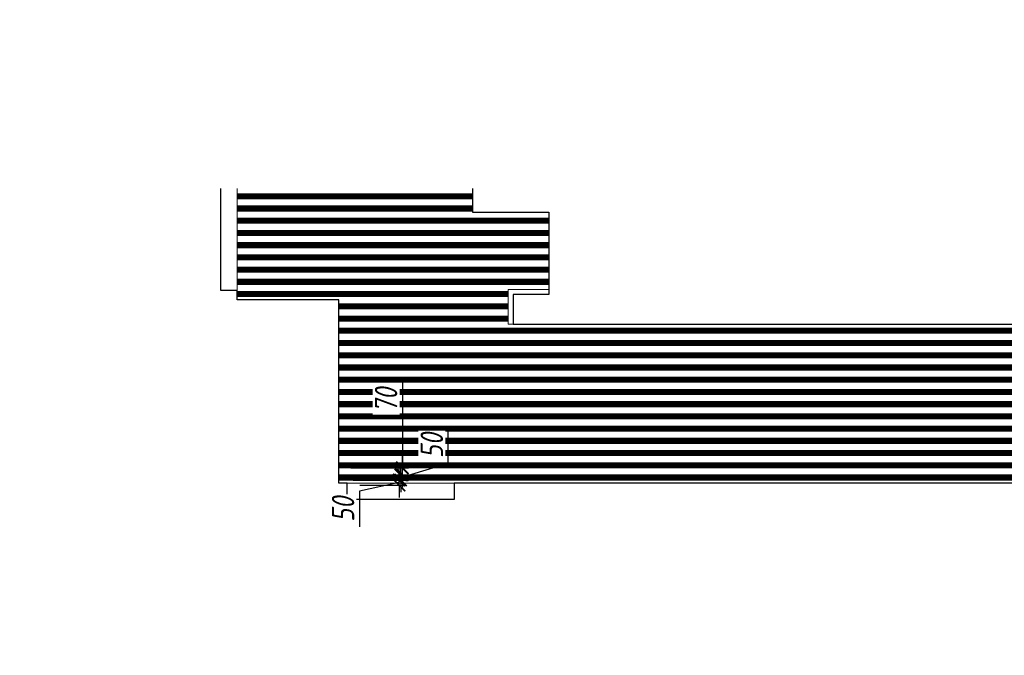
# Model space of a CAD drawing. Header units: millimetres. Extents: x -542966 to 178656, y -69521 to 267189.
# Tile 344 of 388: x -125185 to -115522, y 242866 to 249105. Entities that reach past the tile are written whole.
import ezdxf
from ezdxf import colors
from ezdxf.entities.mleader import LeaderData, LeaderLine
from ezdxf.math import Vec2, Vec3

# ---------------------------------------------------------------- set-up
doc = ezdxf.new("R2010")
doc.units = ezdxf.units.MM
doc.linetypes.add('DASHDOT', pattern=[25.4, 12.7, -6.35, 0, -6.35])
doc.layers.get('Defpoints').update_dxf_attribs({"color": 31})
for name, color, linetype, lineweight in [('dim_pot', 183, 'Continuous', 9), ('dim_razv', 93, 'DASHDOT', 9), ('pot', 183, 'Continuous', 15), ('pot sh', 183, 'Continuous', 15)]:
    doc.layers.add(name, color=color, linetype=linetype, lineweight=lineweight)
doc.layers.add('pol', color=7, linetype='Continuous', lineweight=15, true_color=0x738991)
doc.styles.add('fl_iso paper', font='isocpeur.ttf', dxfattribs={"width": 0.8, "oblique": 10})
doc.styles.add('In tre', font='isocpeur.ttf', dxfattribs={"width": 0.8, "oblique": 10})
doc.dimstyles.new('In tre 1_75', dxfattribs={"dimtxt": 220, "dimasz": 120, "dimexe": 60, "dimexo": 10, "dimgap": 50, "dimtad": 1, "dimdec": 0, "dimrnd": 5, "dimzin": 0, "dimdsep": 46, "dimtxsty": 'fl_iso paper', "dimblk": 'ARCHTICK', "dimcen": 0, "dimdle": 60, "dimadec": 0, "dimazin": 0, "dimtfac": 1, "dimtdec": 0, "dimtofl": 0, "dimtmove": 1, "dimatfit": 1, "dimfxl": 1, "dimtfill": 1, "dimtolj": 1, "dimtzin": 0, "dimarcsym": 1})
pattern_1 = [(225, (-169918.5474, 225997.061), (4.49012806, -4.49012806), [])]
pattern_2 = [(225, (-169918.5474, 226357.061), (4.49012806, -4.49012806), [])]
pattern_3 = [(225, (-169918.5474, 226717.061), (4.49012806, -4.49012806), [])]
pattern_4 = [(225, (-218285.125, 217221.45), (4.49012806, -4.49012806), [])]
pattern_5 = [(225, (-219935.125, 217221.45), (4.49012806, -4.49012806), [])]
pattern_6 = [(225, (-219935.125, 217581.45), (4.49012806, -4.49012806), [])]

# ---------------------------------------------------------------- blocks, each defined once
blk = doc.blocks.new('_ArchTick')
at = {"color": 0, "linetype": 'ByBlock', "lineweight": 9, "const_width": 0.15}
blk.add_lwpolyline([(-0.5, -0.5), (0.5, 0.5)], dxfattribs=at)
blk = doc.blocks.new('*D12188')
at = {"layer": 'Defpoints', "color": 0, "transparency": 16777216}
for p in [(-121923, 244586.4), (-121461.4, 244586.4), (-121856.8, 244536.4)]:
    blk.add_point(p, dxfattribs=at)
at = {"layer": 'dim_pot', "color": 0, "lineweight": -2, "transparency": 16777216}
for p, q in [((-121461.4, 244586.4), (-121461.4, 244706.4)), ((-121913, 244586.4), (-121401.4, 244586.4)), ((-121461.4, 244536.4), (-121461.4, 244586.4)), ((-121461.4, 244561.4), (-121851.8, 244475.8)), ((-121846.8, 244536.4), (-121401.4, 244536.4)), ((-121461.4, 244536.4), (-121461.4, 244416.4)), ((-121851.8, 244475.8), (-121851.8, 244125.8))]:
    blk.add_line(p, q, dxfattribs=at)
at = {"layer": 'dim_pot', "color": 0, "lineweight": -2, "transparency": 16777216, "xscale": 120, "yscale": 120, "zscale": 120}
for p, rotation in [((-121461.4, 244586.4), 270), ((-121461.4, 244536.4), 90)]:
    blk.add_blockref('_ArchTick', p, dxfattribs=dict(at, rotation=rotation))
at = {"layer": 'dim_pot', "color": 0, "transparency": 16777216, "insert": (-122011.8, 244300.8), "char_height": 220, "attachment_point": 5, "rotation": 90, "style": 'fl_iso paper', "bg_fill": 3, "box_fill_scale": 1.1, "bg_fill_color": 256, "bg_fill_true_color": 13158600, "bg_fill_transparency": 0}
blk.add_mtext('\\A1;50', dxfattribs=at)
blk = doc.blocks.new('*D12189')
at = {"layer": 'Defpoints', "color": 0, "transparency": 16777216}
for p in [(-121923.8, 244636.4), (-121923, 244586.4), (-121445.8, 244636.4)]:
    blk.add_point(p, dxfattribs=at)
at = {"layer": 'dim_pot', "color": 0, "lineweight": -2, "transparency": 16777216}
for p, q in [((-120980.8, 244750.9), (-120980.8, 245100.9)), ((-121445.8, 244636.4), (-121445.8, 244756.4)), ((-121445.8, 244611.4), (-120980.8, 244750.9)), ((-121913.8, 244636.4), (-121385.8, 244636.4)), ((-121913, 244586.4), (-121385.8, 244586.4)), ((-121445.8, 244586.4), (-121445.8, 244636.4)), ((-121445.8, 244586.4), (-121445.8, 244466.4))]:
    blk.add_line(p, q, dxfattribs=at)
at = {"layer": 'dim_pot', "color": 0, "lineweight": -2, "transparency": 16777216, "xscale": 120, "yscale": 120, "zscale": 120}
for p, rotation in [((-121445.8, 244636.4), 270), ((-121445.8, 244586.4), 90)]:
    blk.add_blockref('_ArchTick', p, dxfattribs=dict(at, rotation=rotation))
at = {"layer": 'dim_pot', "color": 0, "transparency": 16777216, "insert": (-121140.8, 244925.9), "char_height": 220, "attachment_point": 5, "rotation": 90, "style": 'fl_iso paper', "bg_fill": 3, "box_fill_scale": 1.1, "bg_fill_color": 256, "bg_fill_true_color": 13158600, "bg_fill_transparency": 0}
blk.add_mtext('\\A1;50', dxfattribs=at)
blk = doc.blocks.new('*D12190')
at = {"layer": 'Defpoints', "color": 0, "transparency": 16777216}
for p in [(-121945.5, 244706.4), (-121429.4, 244706.4), (-121923.8, 244636.4)]:
    blk.add_point(p, dxfattribs=at)
at = {"layer": 'dim_pot', "color": 0, "lineweight": -2, "transparency": 16777216}
for p, q in [((-121429.4, 245548.2), (-121429.4, 244706.4)), ((-121429.4, 244706.4), (-121429.4, 244826.4)), ((-121935.5, 244706.4), (-121369.4, 244706.4)), ((-121429.4, 244636.4), (-121429.4, 244706.4)), ((-121913.8, 244636.4), (-121369.4, 244636.4)), ((-121429.4, 244636.4), (-121429.4, 244516.4))]:
    blk.add_line(p, q, dxfattribs=at)
at = {"layer": 'dim_pot', "color": 0, "lineweight": -2, "transparency": 16777216, "xscale": 120, "yscale": 120, "zscale": 120}
for p, rotation in [((-121429.4, 244706.4), 270), ((-121429.4, 244636.4), 90)]:
    blk.add_blockref('_ArchTick', p, dxfattribs=dict(at, rotation=rotation))
at = {"layer": 'dim_pot', "color": 0, "transparency": 16777216, "insert": (-121589.4, 245373.2), "char_height": 220, "attachment_point": 5, "rotation": 90, "style": 'fl_iso paper', "bg_fill": 3, "box_fill_scale": 1.1, "bg_fill_color": 256, "bg_fill_true_color": 13158600, "bg_fill_transparency": 0}
blk.add_mtext('\\A1;70', dxfattribs=at)

msp = doc.modelspace()

# ---------------------------------------------------------------- hatches: boundary and pattern name
at = {"layer": 'pot sh', "linetype": 'ByBlock', "lineweight": 0, "true_color": 0x91caaf}
h = msp.add_hatch(dxfattribs=at)
h.set_pattern_fill('ANSI31', color=253, scale=2, angle=180)
h.set_pattern_definition(pattern_6)
h.paths.add_polyline_path([(-120742, 247876.4), (-123052, 247876.4), (-123052, 247826.4), (-120742, 247826.4)])
h = msp.add_hatch(dxfattribs=at)
h.set_pattern_fill('ANSI31', color=253, scale=2, angle=180)
h.set_pattern_definition(pattern_6)
h.paths.add_polyline_path([(-120742, 247756.4), (-123052, 247756.4), (-123052, 247706.4), (-120742, 247706.4)])
h = msp.add_hatch(dxfattribs=at)
h.set_pattern_fill('ANSI31', color=253, scale=2, angle=180)
h.set_pattern_definition(pattern_6)
h.paths.add_polyline_path([(-120742, 247636.4), (-123052, 247636.4), (-123052, 247586.4), (-120742, 247586.4)])
h = msp.add_hatch(dxfattribs=at)
h.set_pattern_fill('ANSI31', color=253, scale=2, angle=180)
h.set_pattern_definition(pattern_5)
h.paths.add_polyline_path([(-120742, 247516.4), (-123052, 247516.4), (-123052, 247466.4), (-120742, 247466.4)])
h = msp.add_hatch(dxfattribs=at)
h.set_pattern_fill('ANSI31', color=253, scale=2, angle=180)
h.set_pattern_definition(pattern_5)
h.paths.add_polyline_path([(-120742, 247396.4), (-123052, 247396.4), (-123052, 247346.4), (-120742, 247346.4)])
h = msp.add_hatch(dxfattribs=at)
h.set_pattern_fill('ANSI31', color=253, scale=2, angle=180)
h.set_pattern_definition(pattern_5)
h.paths.add_polyline_path([(-120742, 247276.4), (-123052, 247276.4), (-123052, 247226.4), (-120742, 247226.4)])
h = msp.add_hatch(dxfattribs=at)
h.set_pattern_fill('ANSI31', color=253, scale=2, angle=180)
h.set_pattern_definition([(225, (-218285.125, 217821.45), (4.49012806, -4.49012806), [])])
h.paths.add_polyline_path([(-119992, 247156.4), (-123052, 247156.4), (-123052, 247106.4), (-119992, 247106.4)])
h = msp.add_hatch(dxfattribs=at)
h.set_pattern_fill('ANSI31', color=253, scale=2, angle=180)
h.set_pattern_definition([(225, (-218285.125, 217701.45), (4.49012806, -4.49012806), [])])
h.paths.add_polyline_path([(-119992, 247036.4), (-123052, 247036.4), (-123052, 246986.4), (-119992, 246986.4)])
h = msp.add_hatch(dxfattribs=at)
h.set_pattern_fill('ANSI31', color=253, scale=2, angle=180)
h.set_pattern_definition([(225, (-218285.125, 217581.45), (4.49012806, -4.49012806), [])])
h.paths.add_polyline_path([(-119992, 246916.4), (-123052, 246916.4), (-123052, 246866.4), (-119992, 246866.4)])
h = msp.add_hatch(dxfattribs=at)
h.set_pattern_fill('ANSI31', color=253, scale=2, angle=180)
h.set_pattern_definition([(225, (-218285.125, 217461.45), (4.49012806, -4.49012806), [])])
h.paths.add_polyline_path([(-119992, 246796.4), (-123052, 246796.4), (-123052, 246746.4), (-119992, 246746.4)])
h = msp.add_hatch(dxfattribs=at)
h.set_pattern_fill('ANSI31', color=253, scale=2, angle=180)
h.set_pattern_definition([(225, (-218285.125, 217341.45), (4.49012806, -4.49012806), [])])
h.paths.add_polyline_path([(-119992, 246676.4), (-123052, 246676.4), (-123052, 246626.4), (-119992, 246626.4)])
h = msp.add_hatch(dxfattribs=at)
h.set_pattern_fill('ANSI31', color=253, scale=2, angle=180)
h.set_pattern_definition(pattern_4)
h.paths.add_polyline_path([(-119992, 246556.4), (-123052, 246556.4), (-123052, 246506.4), (-119992, 246506.4)])
h = msp.add_hatch(dxfattribs=at)
h.set_pattern_fill('ANSI31', color=253, scale=2, angle=180)
h.set_pattern_definition(pattern_4)
h.paths.add_polyline_path([(-120392, 246436.4), (-123052, 246436.4), (-123052, 246386.4), (-120392, 246386.4)])
h = msp.add_hatch(dxfattribs=at)
h.set_pattern_fill('ANSI31', color=253, scale=2, angle=180)
h.set_pattern_definition(pattern_4)
h.paths.add_polyline_path([(-120392, 246316.4), (-122052, 246316.4), (-122052, 246266.4), (-120392, 246266.4)])
h = msp.add_hatch(dxfattribs=at)
h.set_pattern_fill('ANSI31', color=253, scale=2, angle=180)
h.set_pattern_definition(pattern_4)
h.paths.add_polyline_path([(-120392, 246196.4), (-122052, 246196.4), (-122052, 246146.4), (-120392, 246146.4)])
h = msp.add_hatch(dxfattribs=at)
h.set_pattern_fill('ANSI31', color=253, scale=2, angle=180)
h.set_pattern_definition([(225, (-169918.5474, 226957.061), (4.49012806, -4.49012806), [])])
h.paths.add_polyline_path([(-122052, 246026.4), (-98392, 246026.4), (-98392, 246076.4), (-122052, 246076.4)])
h = msp.add_hatch(dxfattribs=at)
h.set_pattern_fill('ANSI31', color=253, scale=2, angle=180)
h.set_pattern_definition([(225, (-169918.5474, 227077.061), (4.49012806, -4.49012806), [])])
h.paths.add_polyline_path([(-122052, 245906.4), (-98392, 245906.4), (-98392, 245956.4), (-122052, 245956.4)])
h = msp.add_hatch(dxfattribs=at)
h.set_pattern_fill('ANSI31', color=253, scale=2, angle=180)
h.set_pattern_definition(pattern_3)
h.paths.add_polyline_path([(-122052, 245786.4), (-98392, 245786.4), (-98392, 245836.4), (-122052, 245836.4)])
h = msp.add_hatch(dxfattribs=at)
h.set_pattern_fill('ANSI31', color=253, scale=2, angle=180)
h.set_pattern_definition([(225, (-169918.5474, 226597.061), (4.49012806, -4.49012806), [])])
h.paths.add_polyline_path([(-122052, 245666.4), (-98392, 245666.4), (-98392, 245716.4), (-122052, 245716.4)])
h = msp.add_hatch(dxfattribs=at)
h.set_pattern_fill('ANSI31', color=253, scale=2, angle=180)
h.set_pattern_definition(pattern_3)
h.paths.add_polyline_path([(-122052, 245546.4), (-98392, 245546.4), (-98392, 245596.4), (-122052, 245596.4)])
h = msp.add_hatch(dxfattribs=at)
h.set_pattern_fill('ANSI31', color=253, scale=2, angle=180)
h.set_pattern_definition(pattern_2)
h.paths.add_polyline_path([(-122052, 245426.4), (-98392, 245426.4), (-98392, 245476.4), (-122052, 245476.4)])
h = msp.add_hatch(dxfattribs=at)
h.set_pattern_fill('ANSI31', color=253, scale=2, angle=180)
h.set_pattern_definition([(225, (-169918.5474, 226237.061), (4.49012806, -4.49012806), [])])
h.paths.add_polyline_path([(-122052, 245306.4), (-98392, 245306.4), (-98392, 245356.4), (-122052, 245356.4)])
h = msp.add_hatch(dxfattribs=at)
h.set_pattern_fill('ANSI31', color=253, scale=2, angle=180)
h.set_pattern_definition(pattern_2)
h.paths.add_polyline_path([(-122052, 245186.4), (-98392, 245186.4), (-98392, 245236.4), (-122052, 245236.4)])
h = msp.add_hatch(dxfattribs=at)
h.set_pattern_fill('ANSI31', color=253, scale=2, angle=180)
h.set_pattern_definition(pattern_1)
h.paths.add_polyline_path([(-122052, 245066.4), (-98392, 245066.4), (-98392, 245116.4), (-122052, 245116.4)])
h = msp.add_hatch(dxfattribs=at)
h.set_pattern_fill('ANSI31', color=253, scale=2, angle=180)
h.set_pattern_definition([(225, (-169918.5474, 226117.061), (4.49012806, -4.49012806), [])])
h.paths.add_polyline_path([(-122052, 244946.4), (-98392, 244946.4), (-98392, 244996.4), (-122052, 244996.4)])
h = msp.add_hatch(dxfattribs=at)
h.set_pattern_fill('ANSI31', color=253, scale=2, angle=180)
h.set_pattern_definition([(225, (-169918.5474, 225757.061), (4.49012806, -4.49012806), [])])
h.paths.add_polyline_path([(-122052, 244826.4), (-98392, 244826.4), (-98392, 244876.4), (-122052, 244876.4)])
h = msp.add_hatch(dxfattribs=at)
h.set_pattern_fill('ANSI31', color=253, scale=2, angle=180)
h.set_pattern_definition([(225, (-169918.5474, 225877.061), (4.49012806, -4.49012806), [])])
h.paths.add_polyline_path([(-122052, 244706.4), (-98392, 244706.4), (-98392, 244756.4), (-122052, 244756.4)])
h = msp.add_hatch(dxfattribs=at)
h.set_pattern_fill('ANSI31', color=253, scale=2, angle=180)
h.set_pattern_definition(pattern_1)
h.paths.add_polyline_path([(-122052, 244586.4), (-98392, 244586.4), (-98392, 244636.4), (-122052, 244636.4)])

# ---------------------------------------------------------------- linework, layer by layer
at = {"layer": 'Defpoints'}
msp.add_lwpolyline([(-115272, 244556.4), (-120922, 244556.4), (-120922, 244396.3), (-121972, 244396.6), (-121972, 244556.4), (-122052, 244556.4), (-122052, 246356.4), (-123052, 246356.4), (-123052, 246446.4), (-123211.9, 246446.4), (-123212, 247496.4), (-123052, 247496.4), (-123052, 247916.4), (-122972, 247916.4), (-122972, 248076.4), (-121922, 248076.4), (-121922, 247916.4), (-120742, 247916.4), (-120742, 247216.4), (-119992, 247216.4), (-119992, 246406.4), (-120342, 246406.4), (-120342, 246116.4), (-114672, 246116.4)], dxfattribs=at)
at = {"layer": 'pot'}
msp.add_lwpolyline([(-122052, 244556.4), (-122052, 246356.4), (-123052, 246356.4), (-123052, 247916.4), (-120742, 247916.4), (-120742, 247216.4), (-119992, 247216.4), (-119992, 246456.4), (-120392, 246456.4), (-120392, 246116.4), (-100052, 246116.4), (-100052, 247916.4), (-97312, 247916.3), (-97312, 246356.4), (-98392, 246356.5), (-98392, 244556.4)], close=True, dxfattribs=at)
at = {"layer": 'pot sh'}
for points in [[(-120742, 247876.4), (-123052, 247876.4), (-123052, 247826.4), (-120742, 247826.4)], [(-120742, 247756.4), (-123052, 247756.4), (-123052, 247706.4), (-120742, 247706.4)], [(-120742, 247636.4), (-123052, 247636.4), (-123052, 247586.4), (-120742, 247586.4)], [(-120742, 247516.4), (-123052, 247516.4), (-123052, 247466.4), (-120742, 247466.4)], [(-120742, 247396.4), (-123052, 247396.4), (-123052, 247346.4), (-120742, 247346.4)], [(-120742, 247276.4), (-123052, 247276.4), (-123052, 247226.4), (-120742, 247226.4)], [(-119992, 247156.4), (-123052, 247156.4), (-123052, 247106.4), (-119992, 247106.4)], [(-119992, 247036.4), (-123052, 247036.4), (-123052, 246986.4), (-119992, 246986.4)], [(-119992, 246916.4), (-123052, 246916.4), (-123052, 246866.4), (-119992, 246866.4)], [(-119992, 246796.4), (-123052, 246796.4), (-123052, 246746.4), (-119992, 246746.4)], [(-119992, 246676.4), (-123052, 246676.4), (-123052, 246626.4), (-119992, 246626.4)], [(-119992, 246556.4), (-123052, 246556.4), (-123052, 246506.4), (-119992, 246506.4)], [(-120392, 246436.4), (-123052, 246436.4), (-123052, 246386.4), (-120392, 246386.4)], [(-120392, 246316.4), (-122052, 246316.4), (-122052, 246266.4), (-120392, 246266.4)], [(-120392, 246196.4), (-122052, 246196.4), (-122052, 246146.4), (-120392, 246146.4)], [(-122052, 246026.4), (-98392, 246026.4), (-98392, 246076.4), (-122052, 246076.4)], [(-122052, 245906.4), (-98392, 245906.4), (-98392, 245956.4), (-122052, 245956.4)], [(-122052, 245786.4), (-98392, 245786.4), (-98392, 245836.4), (-122052, 245836.4)], [(-122052, 245666.4), (-98392, 245666.4), (-98392, 245716.4), (-122052, 245716.4)], [(-122052, 245546.4), (-98392, 245546.4), (-98392, 245596.4), (-122052, 245596.4)], [(-122052, 245426.4), (-98392, 245426.4), (-98392, 245476.4), (-122052, 245476.4)], [(-122052, 245306.4), (-98392, 245306.4), (-98392, 245356.4), (-122052, 245356.4)], [(-122052, 245186.4), (-98392, 245186.4), (-98392, 245236.4), (-122052, 245236.4)], [(-122052, 245066.4), (-98392, 245066.4), (-98392, 245116.4), (-122052, 245116.4)], [(-122052, 244946.4), (-98392, 244946.4), (-98392, 244996.4), (-122052, 244996.4)], [(-122052, 244826.4), (-98392, 244826.4), (-98392, 244876.4), (-122052, 244876.4)], [(-122052, 244706.4), (-98392, 244706.4), (-98392, 244756.4), (-122052, 244756.4)], [(-122052, 244586.4), (-98392, 244586.4), (-98392, 244636.4), (-122052, 244636.4)]]:
    msp.add_lwpolyline(points, close=True, dxfattribs=at)

# ---------------------------------------------------------------- leaders
at = {"layer": 'dim_razv', "color": 0, "linetype": 'ByBlock'}
ml = msp.add_multileader_mtext('Standard', dxfattribs=at)
ml.set_content('Плитка керамогранитная, настенная', style='In tre')
ml.set_leader_properties()
ml.build(insert=Vec2(0, 0))
ml.multileader.update_dxf_attribs({"text_left_attachment_type": 6, "text_right_attachment_type": 6, "dogleg_length": 1, "arrow_head_size": 0, "scale": 50})
ctx = ml.context
ctx.base_point, ctx.scale, ctx.char_height, ctx.arrow_head_size, ctx.landing_gap_size, ctx.plane_origin = Vec3(-169185.4, 243544), 50, 200, 0, 4.5, Vec3(-167224, 244902.5)
ctx.left_attachment, ctx.right_attachment = 6, 6
notes = []
notes.append((ctx, [(1, (1, 1, 0), (-169235.4, 243544), (1, 0), 50, [(1, [(-172510.6, 242153.2)], 0, [])])]))
ctx.mtext.insert, ctx.mtext.width, ctx.mtext.defined_height, ctx.mtext.flow_direction = Vec3(-169180.9, 243784), 2725.292, 456.6, 5
ctx.mtext.has_bg_fill, ctx.mtext.bg_color, ctx.mtext.bg_scale_factor, ctx.mtext.bg_transparency, ctx.mtext.use_window_bg_color = 1, -1027028792, 1.5, 0, 1
for ctx, leaders in notes:
    for number, flags, end, landing, length, lines in leaders:
        leader = LeaderData()
        leader.index, (leader.has_last_leader_line, leader.has_dogleg_vector, leader.attachment_direction) = number, flags
        leader.last_leader_point, leader.dogleg_vector, leader.dogleg_length = Vec3(end), Vec3(landing), length
        for number, points, colour, breaks in lines:
            line = LeaderLine()
            line.index, line.vertices, line.color, line.breaks = number, Vec3.list(points), colors.encode_raw_color(colour), breaks
            leader.lines.append(line)
        ctx.leaders.append(leader)

# ---------------------------------------------------------------- next in the draw order: dimensions: what is measured, and where the dimension line sits
at = {"layer": 'dim_pot'}
dim = msp.add_linear_dim(base=(-121461.4, 244586.4), p1=(-121856.8, 244536.4), p2=(-121923, 244586.4), angle=90, dimstyle='In tre 1_75', dxfattribs=at)
dim.commit()
dim.dimension.update_dxf_attribs({"geometry": '*D12188', "text_midpoint": (-121851.8, 244425.8), "dimtype": 160})

# ---------------------------------------------------------------- next in the draw order: leaders
at = {"layer": 'dim_razv', "color": 0, "linetype": 'ByBlock'}
ml = msp.add_multileader_mtext('Standard', dxfattribs=at)
ml.set_content('Вертикально расположенная бегущая строка (время/дата/t%%D/этаж)', style='In tre')
ml.set_leader_properties()
ml.build(insert=Vec2(0, 0))
ml.multileader.update_dxf_attribs({"text_left_attachment_type": 6, "text_right_attachment_type": 6, "dogleg_length": 1, "arrow_head_size": 0, "scale": 50})
ctx = ml.context
ctx.base_point, ctx.scale, ctx.char_height, ctx.arrow_head_size, ctx.landing_gap_size, ctx.plane_origin = Vec3(-181244, 243169.6), 50, 200, 0, 4.5, Vec3(-161981, 242134.4)
ctx.left_attachment, ctx.right_attachment = 6, 6
notes = []
notes.append((ctx, [(0, (1, 1, 0), (-178285.7, 243169.6), (-1, 0), 50, [(1, [(-174686.9, 240011.7)], 0, [])])]))
ctx.mtext.insert, ctx.mtext.width, ctx.mtext.defined_height, ctx.mtext.flow_direction = Vec3(-181239.5, 243429.6), 3092.716, 696.6, 5
ctx.mtext.has_bg_fill, ctx.mtext.bg_color, ctx.mtext.bg_scale_factor, ctx.mtext.bg_transparency, ctx.mtext.use_window_bg_color = 1, -1027028792, 1.5, 0, 1
for ctx, leaders in notes:
    for number, flags, end, landing, length, lines in leaders:
        leader = LeaderData()
        leader.index, (leader.has_last_leader_line, leader.has_dogleg_vector, leader.attachment_direction) = number, flags
        leader.last_leader_point, leader.dogleg_vector, leader.dogleg_length = Vec3(end), Vec3(landing), length
        for number, points, colour, breaks in lines:
            line = LeaderLine()
            line.index, line.vertices, line.color, line.breaks = number, Vec3.list(points), colors.encode_raw_color(colour), breaks
            leader.lines.append(line)
        ctx.leaders.append(leader)

# ---------------------------------------------------------------- next in the draw order: dimensions: what is measured, and where the dimension line sits
at = {"layer": 'dim_pot'}
dim = msp.add_linear_dim(base=(-121445.8, 244636.4), p1=(-121923, 244586.4), p2=(-121923.8, 244636.4), angle=90, dimstyle='In tre 1_75', dxfattribs=at)
dim.commit()
dim.dimension.update_dxf_attribs({"geometry": '*D12189', "text_midpoint": (-121140.8, 244800.9)})

# ---------------------------------------------------------------- next in the draw order: dimensions: what is measured, and where the dimension line sits
dim = msp.add_linear_dim(base=(-121429.4, 244706.4), p1=(-121923.8, 244636.4), p2=(-121945.5, 244706.4), angle=90, dimstyle='In tre 1_75', dxfattribs=at)
dim.commit()
dim.dimension.update_dxf_attribs({"geometry": '*D12190', "text_midpoint": (-121383.1, 245373.2), "dimtype": 160})

# ---------------------------------------------------------------- next in the draw order: leaders
at = {"layer": 'dim_pot', "color": 0, "linetype": 'ByBlock'}
ml = msp.add_multileader_mtext('Standard', dxfattribs=at)
ml.set_content('Подвесной реечный потолок', style='In tre')
ml.set_leader_properties()
ml.build(insert=Vec2(0, 0))
ml.multileader.update_dxf_attribs({"text_left_attachment_type": 6, "text_right_attachment_type": 6, "dogleg_length": 1, "arrow_head_size": 0, "scale": 50})
ctx = ml.context
ctx.base_point, ctx.scale, ctx.char_height, ctx.arrow_head_size, ctx.landing_gap_size, ctx.plane_origin = Vec3(-172246.4, 247692.9), 50, 200, 0, 4.5, Vec3(-163605.1, 248211)
ctx.left_attachment, ctx.right_attachment = 6, 6
notes = []
notes.append((ctx, [(1, (1, 1, 0), (-172296.4, 247692.9), (1, 0), 50, [(1, [(-173104.7, 245426.4)], 0, [])])]))
ctx.mtext.insert, ctx.mtext.width, ctx.mtext.defined_height, ctx.mtext.flow_direction = Vec3(-172241.9, 247952.9), 3092.716, 696.6, 5
ctx.mtext.has_bg_fill, ctx.mtext.bg_color, ctx.mtext.bg_scale_factor, ctx.mtext.bg_transparency, ctx.mtext.use_window_bg_color = 1, -1027028792, 1.5, 0, 1
for ctx, leaders in notes:
    for number, flags, end, landing, length, lines in leaders:
        leader = LeaderData()
        leader.index, (leader.has_last_leader_line, leader.has_dogleg_vector, leader.attachment_direction) = number, flags
        leader.last_leader_point, leader.dogleg_vector, leader.dogleg_length = Vec3(end), Vec3(landing), length
        for number, points, colour, breaks in lines:
            line = LeaderLine()
            line.index, line.vertices, line.color, line.breaks = number, Vec3.list(points), colors.encode_raw_color(colour), breaks
            leader.lines.append(line)
        ctx.leaders.append(leader)

# ---------------------------------------------------------------- next in the draw order: leaders
at = {"layer": 'pol', "color": 0, "linetype": 'ByBlock'}
ml = msp.add_multileader_mtext('Standard', dxfattribs=at)
ml.set_content('Керамогранит под камень^J600х1200 мм', style='In tre')
ml.set_leader_properties()
ml.build(insert=Vec2(0, 0))
ml.multileader.update_dxf_attribs({"text_left_attachment_type": 6, "text_right_attachment_type": 6, "dogleg_length": 1, "arrow_head_size": 0, "scale": 50})
ctx = ml.context
ctx.base_point, ctx.scale, ctx.char_height, ctx.arrow_head_size, ctx.landing_gap_size, ctx.plane_origin = Vec3(-169006, 247947.8), 50, 200, 0, 4.5, Vec3(-162194.2, 252787.7)
ctx.left_attachment, ctx.right_attachment = 6, 6
notes = []
notes.append((ctx, [(1, (1, 1, 0), (-169056, 247947.8), (1, 0), 50, [(1, [(-169902.9, 245625.9)], 0, [])])]))
ctx.mtext.insert, ctx.mtext.width, ctx.mtext.defined_height, ctx.mtext.flow_direction = Vec3(-169001.5, 248187.8), 3092.716, 696.6, 5
ctx.mtext.has_bg_fill, ctx.mtext.bg_color, ctx.mtext.bg_scale_factor, ctx.mtext.bg_transparency, ctx.mtext.use_window_bg_color = 1, -1027028792, 1.5, 0, 1
for ctx, leaders in notes:
    for number, flags, end, landing, length, lines in leaders:
        leader = LeaderData()
        leader.index, (leader.has_last_leader_line, leader.has_dogleg_vector, leader.attachment_direction) = number, flags
        leader.last_leader_point, leader.dogleg_vector, leader.dogleg_length = Vec3(end), Vec3(landing), length
        for number, points, colour, breaks in lines:
            line = LeaderLine()
            line.index, line.vertices, line.color, line.breaks = number, Vec3.list(points), colors.encode_raw_color(colour), breaks
            leader.lines.append(line)
        ctx.leaders.append(leader)

# ---------------------------------------------------------------- next in the draw order: leaders
at = {"layer": 'pol', "color": 1, "linetype": 'ByBlock', "true_color": 0xff0000}
ml = msp.add_multileader_mtext('Standard', dxfattribs=at)
ml.set_content('Лоток щелевой\\Pводоотводный в полу, модульный. Лщ-2', color=(255, 0, 0), style='In tre')
ml.set_leader_properties()
ml.build(insert=Vec2(0, 0))
ml.multileader.update_dxf_attribs({"text_left_attachment_type": 6, "text_right_attachment_type": 6, "dogleg_length": 1, "arrow_head_size": 0, "scale": 50})
ctx = ml.context
ctx.base_point, ctx.scale, ctx.char_height, ctx.arrow_head_size, ctx.landing_gap_size, ctx.plane_origin = Vec3(-172818.7, 247821.7), 50, 200, 0, 4.5, Vec3(-163959.7, 253391.7)
ctx.left_attachment, ctx.right_attachment = 6, 6
notes = []
notes.append((ctx, [(1, (1, 1, 0), (-172868.7, 247821.7), (1, 0), 50, [(1, [(-173761.4, 244671.4)], 0, [])])]))
ctx.mtext.insert, ctx.mtext.width, ctx.mtext.defined_height, ctx.mtext.flow_direction = Vec3(-172814.2, 248081.7), 2329.345, 696.6, 5
ctx.mtext.has_bg_fill, ctx.mtext.bg_color, ctx.mtext.bg_scale_factor, ctx.mtext.bg_transparency, ctx.mtext.use_window_bg_color = 1, -1027028792, 1.5, 0, 1
for ctx, leaders in notes:
    for number, flags, end, landing, length, lines in leaders:
        leader = LeaderData()
        leader.index, (leader.has_last_leader_line, leader.has_dogleg_vector, leader.attachment_direction) = number, flags
        leader.last_leader_point, leader.dogleg_vector, leader.dogleg_length = Vec3(end), Vec3(landing), length
        for number, points, colour, breaks in lines:
            line = LeaderLine()
            line.index, line.vertices, line.color, line.breaks = number, Vec3.list(points), colors.encode_raw_color(colour), breaks
            leader.lines.append(line)
        ctx.leaders.append(leader)

# ---------------------------------------------------------------- next in the draw order: leaders
at = {"layer": 'pol', "color": 0, "linetype": 'ByBlock'}
ml = msp.add_multileader_mtext('Standard', dxfattribs=at)
ml.set_content('Металлический профиль', style='In tre')
ml.set_leader_properties()
ml.build(insert=Vec2(0, 0))
ml.multileader.update_dxf_attribs({"text_left_attachment_type": 6, "text_right_attachment_type": 6, "dogleg_length": 1, "arrow_head_size": 0, "scale": 50})
ctx = ml.context
ctx.base_point, ctx.scale, ctx.char_height, ctx.arrow_head_size, ctx.landing_gap_size, ctx.plane_origin = Vec3(-179004.6, 248823.3), 50, 200, 0, 4.5, Vec3(-172032.8, 247373.6)
ctx.left_attachment, ctx.right_attachment = 6, 6
notes = []
notes.append((ctx, [(1, (1, 1, 0), (-179054.6, 248823.3), (1, 0), 50, [(1, [(-180045.2, 245341.4)], 0, [])])]))
ctx.mtext.insert, ctx.mtext.width, ctx.mtext.defined_height, ctx.mtext.flow_direction = Vec3(-179000.1, 249083.3), 2495.091, 696.6, 5
ctx.mtext.has_bg_fill, ctx.mtext.bg_color, ctx.mtext.bg_scale_factor, ctx.mtext.bg_transparency, ctx.mtext.use_window_bg_color = 1, -1027028792, 1.5, 0, 1
for ctx, leaders in notes:
    for number, flags, end, landing, length, lines in leaders:
        leader = LeaderData()
        leader.index, (leader.has_last_leader_line, leader.has_dogleg_vector, leader.attachment_direction) = number, flags
        leader.last_leader_point, leader.dogleg_vector, leader.dogleg_length = Vec3(end), Vec3(landing), length
        for number, points, colour, breaks in lines:
            line = LeaderLine()
            line.index, line.vertices, line.color, line.breaks = number, Vec3.list(points), colors.encode_raw_color(colour), breaks
            leader.lines.append(line)
        ctx.leaders.append(leader)

# ---------------------------------------------------------------- next in the draw order: leaders
at = {"layer": 'dim_razv', "color": 0, "linetype": 'ByBlock'}
ml = msp.add_multileader_mtext('Standard', dxfattribs=at)
ml.set_content('Плитка керамогранитная, настенная', style='In tre')
ml.set_leader_properties()
ml.build(insert=Vec2(0, 0))
ml.multileader.update_dxf_attribs({"text_left_attachment_type": 6, "text_right_attachment_type": 6, "dogleg_length": 1, "arrow_head_size": 0, "scale": 50})
ctx = ml.context
ctx.base_point, ctx.scale, ctx.char_height, ctx.arrow_head_size, ctx.landing_gap_size, ctx.plane_origin = Vec3(-168360.1, 247655), 50, 200, 0, 4.5, Vec3(-165244.2, 247484.3)
ctx.left_attachment, ctx.right_attachment = 6, 6
notes = []
notes.append((ctx, [(1, (1, 1, 0), (-168410.1, 247655), (1, 0), 50, [(1, [(-168709.2, 246038.7)], 0, [])])]))
ctx.mtext.insert, ctx.mtext.width, ctx.mtext.defined_height, ctx.mtext.flow_direction = Vec3(-168355.6, 247895), 3092.716, 696.6, 5
ctx.mtext.has_bg_fill, ctx.mtext.bg_color, ctx.mtext.bg_scale_factor, ctx.mtext.bg_transparency, ctx.mtext.use_window_bg_color = 1, -1027028792, 1.5, 0, 1
for ctx, leaders in notes:
    for number, flags, end, landing, length, lines in leaders:
        leader = LeaderData()
        leader.index, (leader.has_last_leader_line, leader.has_dogleg_vector, leader.attachment_direction) = number, flags
        leader.last_leader_point, leader.dogleg_vector, leader.dogleg_length = Vec3(end), Vec3(landing), length
        for number, points, colour, breaks in lines:
            line = LeaderLine()
            line.index, line.vertices, line.color, line.breaks = number, Vec3.list(points), colors.encode_raw_color(colour), breaks
            leader.lines.append(line)
        ctx.leaders.append(leader)

# ---------------------------------------------------------------- next in the draw order: leaders
ml = msp.add_multileader_mtext('Standard', dxfattribs=at)
ml.set_content('Зеркало на стене, выполнить в один уровень с отделкой стен', style='In tre')
ml.set_leader_properties()
ml.build(insert=Vec2(0, 0))
ml.multileader.update_dxf_attribs({"text_left_attachment_type": 6, "text_right_attachment_type": 6, "dogleg_length": 1, "arrow_head_size": 0, "scale": 50})
ctx = ml.context
ctx.base_point, ctx.scale, ctx.char_height, ctx.arrow_head_size, ctx.landing_gap_size, ctx.plane_origin = Vec3(-175055.1, 247681.9), 50, 200, 0, 4.5, Vec3(-168243.2, 252521.8)
ctx.left_attachment, ctx.right_attachment = 6, 6
notes = []
notes.append((ctx, [(0, (1, 1, 0), (-172112.8, 247681.9), (-1, 0), 50, [(1, [(-170663.5, 244638.7)], 0, [])])]))
ctx.mtext.insert, ctx.mtext.width, ctx.mtext.defined_height, ctx.mtext.flow_direction = Vec3(-175050.6, 247921.9), 3092.716, 696.6, 5
ctx.mtext.has_bg_fill, ctx.mtext.bg_color, ctx.mtext.bg_scale_factor, ctx.mtext.bg_transparency, ctx.mtext.use_window_bg_color = 1, -1027028792, 1.5, 0, 1
for ctx, leaders in notes:
    for number, flags, end, landing, length, lines in leaders:
        leader = LeaderData()
        leader.index, (leader.has_last_leader_line, leader.has_dogleg_vector, leader.attachment_direction) = number, flags
        leader.last_leader_point, leader.dogleg_vector, leader.dogleg_length = Vec3(end), Vec3(landing), length
        for number, points, colour, breaks in lines:
            line = LeaderLine()
            line.index, line.vertices, line.color, line.breaks = number, Vec3.list(points), colors.encode_raw_color(colour), breaks
            leader.lines.append(line)
        ctx.leaders.append(leader)

doc.saveas('drawing.dxf')
